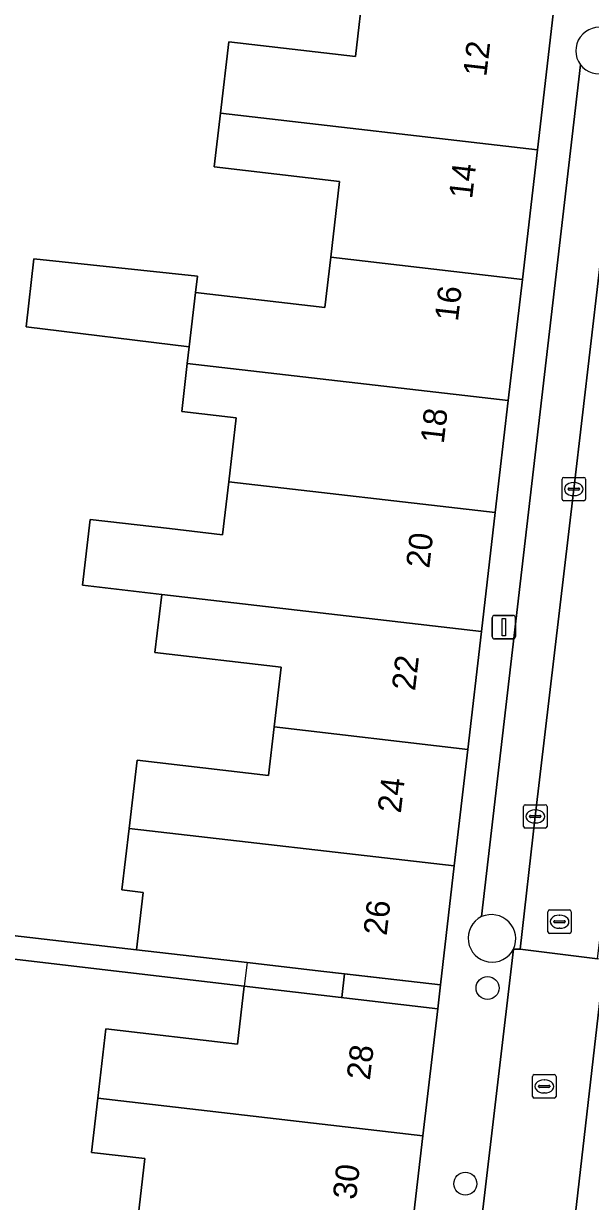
# Model space of a CAD drawing. Extents: x 161692 to 162379, y 380760 to 381678.
# Drawn here: x 162193.8 to 162217.9, y 381045.7 to 381095.9 of the extents above; entities that cross this region are included whole.
import ezdxf

# ---------------------------------------------------------------- set-up
doc = ezdxf.new("R2010")
doc.units = 0
for name, color, linetype in [('IMGEO_Boom', 7, 'Continuous'), ('IMGEO_Erf', 7, 'Continuous'), ('IMGEO_Groenvoorziening', 7, 'Continuous'), ('IMGEO_Kolk', 7, 'Continuous'), ('IMGEO_Lichtmast', 7, 'Continuous'), ('IMGEO_Pand', 7, 'Continuous'), ('IMGEO_Pand_nummerreeks', 7, 'Continuous'), ('IMGEO_Pand_overbouw', 7, 'Continuous'), ('IMGEO_Parkeervlak_open', 7, 'Continuous'), ('IMGEO_Rijbaan_lokaal_open', 7, 'Continuous'), ('IMGEO_Rioolput', 7, 'Continuous'), ('IMGEO_Voetpad_open', 7, 'Continuous')]:
    doc.layers.add(name, color=color, linetype=linetype)

msp = doc.modelspace()

# ---------------------------------------------------------------- linework, layer by layer
at = {"layer": 'IMGEO_Boom'}
for centre in [(162213.534, 381054.817), (162212.588, 381046.475)]:
    msp.add_circle(centre, 0.489, dxfattribs=at)
at = {"layer": 'IMGEO_Erf'}
for points in [[(162184.803, 381058.031), (162198.579, 381056.448), (162198.862, 381058.895), (162197.96, 381059), (162198.264, 381061.622), (162198.601, 381064.525), (162204.205, 381063.875), (162204.445, 381065.945), (162204.74, 381068.489), (162199.364, 381069.112), (162199.653, 381071.598), (162196.275, 381071.99), (162196.6, 381074.793), (162199.978, 381074.401), (162202.249, 381074.137), (162202.512, 381076.4), (162202.827, 381079.118), (162200.505, 381079.388), (162200.743, 381081.44), (162200.825, 381082.144), (162193.874, 381083.004), (162194.211, 381085.904), (162201.172, 381085.157), (162201.095, 381084.468), (162206.603, 381083.829), (162206.851, 381085.964), (162207.226, 381089.197), (162201.889, 381089.816), (162202.156, 381092.116), (162202.508, 381095.156), (162207.91, 381094.53), (162208.27, 381097.634)], [(162192.017, 381033.036), (162194.963, 381032.694), (162200.356, 381032.068), (162200.595, 381034.13), (162197.738, 381034.461), (162198.066, 381037.297), (162195.638, 381037.579), (162195.885, 381039.709), (162196.276, 381043.078), (162198.39, 381042.833), (162198.593, 381044.584), (162198.937, 381047.547), (162196.665, 381047.811), (162196.933, 381050.121), (162197.276, 381053.072), (162202.884, 381052.421), (162203.171, 381054.889), (162187.312, 381056.762)]]:
    msp.add_lwpolyline(points, dxfattribs=at)
at = {"layer": 'IMGEO_Groenvoorziening'}
for centre, radius, start, end in [((162218.291, 381094.77), 0.999, 358.3478, 217.0604), ((162218.281, 381094.8), 1.009, 218.7407, 356.6676), ((162213.729, 381056.941), 1.023, 116.1479, 332.9754), ((162213.696, 381056.909), 1.038, 335.3799, 113.7434)]:
    msp.add_arc(centre, radius, start, end, dxfattribs=at)
at = {"layer": 'IMGEO_Kolk'}
for p, q in [((162216.782, 381076.584), (162217.634, 381076.584)), ((162216.707, 381075.658), (162216.707, 381076.51)), ((162216.966, 381076.078), (162216.966, 381076.09)), ((162217.404, 381076.041), (162217.006, 381076.041)), ((162217.009, 381076.127), (162217.407, 381076.127)), ((162217.195, 381076.364), (162217.22, 381076.364)), ((162217.45, 381076.09), (162217.45, 381076.078)), ((162217.708, 381076.51), (162217.708, 381075.658)), ((162217.634, 381075.584), (162216.782, 381075.584)), ((162217.218, 381075.804), (162217.193, 381075.804)), ((162215.066, 381061.705), (162215.066, 381062.557)), ((162215.141, 381062.631), (162215.993, 381062.631)), ((162216.067, 381062.557), (162216.067, 381061.705)), ((162215.325, 381062.125), (162215.325, 381062.137)), ((162215.763, 381062.088), (162215.365, 381062.088)), ((162215.368, 381062.174), (162215.766, 381062.174)), ((162215.554, 381062.411), (162215.579, 381062.411)), ((162215.809, 381062.137), (162215.809, 381062.125)), ((162215.993, 381061.631), (162215.141, 381061.631)), ((162215.577, 381061.851), (162215.552, 381061.851)), ((162215.452, 381050.197), (162215.452, 381051.049)), ((162215.527, 381051.123), (162216.379, 381051.123)), ((162216.453, 381051.049), (162216.453, 381050.197)), ((162215.711, 381050.617), (162215.711, 381050.629)), ((162216.149, 381050.58), (162215.751, 381050.58)), ((162215.754, 381050.666), (162216.152, 381050.666)), ((162215.94, 381050.903), (162215.965, 381050.903)), ((162216.195, 381050.629), (162216.195, 381050.617)), ((162216.379, 381050.123), (162215.527, 381050.123)), ((162215.963, 381050.343), (162215.938, 381050.343))]:
    msp.add_line(p, q, dxfattribs=at)
for points in [[(162216.782, 381076.584), (162217.634, 381076.584)], [(162216.707, 381075.658), (162216.707, 381076.51)], [(162217.708, 381076.51), (162217.708, 381075.658)], [(162217.634, 381075.584), (162216.782, 381075.584)], [(162215.066, 381061.705), (162215.066, 381062.557)], [(162215.141, 381062.631), (162215.993, 381062.631)], [(162216.067, 381062.557), (162216.067, 381061.705)], [(162215.993, 381061.631), (162215.141, 381061.631)], [(162215.452, 381050.197), (162215.452, 381051.049)], [(162215.527, 381051.123), (162216.379, 381051.123)], [(162216.453, 381051.049), (162216.453, 381050.197)], [(162216.379, 381050.123), (162215.527, 381050.123)]]:
    msp.add_lwpolyline(points, dxfattribs=at)
for centre, radius, start, end in [((162216.784, 381076.508), 0.0765, 91.552, 178.448), ((162216.784, 381076.508), 0.0765, 91.552, 178.448), ((162217.632, 381076.508), 0.0765, 1.552, 88.448), ((162217.632, 381076.508), 0.0765, 1.552, 88.448), ((162217.006, 381076.087), 0.0403, 85.8775, 175.7526), ((162217.003, 381076.077), 0.0366, 178.938, 274.7102), ((162217.407, 381076.084), 0.043, 264.8664, 352.4533), ((162217.411, 381076.089), 0.0386, 1.7309, 96.639), ((162216.784, 381075.66), 0.0765, 181.552, 268.448), ((162216.784, 381075.66), 0.0765, 181.552, 268.448), ((162217.632, 381075.66), 0.0765, 271.552, 358.448), ((162217.632, 381075.66), 0.0765, 271.552, 358.448), ((162215.143, 381062.555), 0.0765, 91.552, 178.448), ((162215.143, 381062.555), 0.0765, 91.552, 178.448), ((162215.991, 381062.555), 0.0765, 1.552, 88.448), ((162215.991, 381062.555), 0.0765, 1.552, 88.448), ((162215.365, 381062.134), 0.0403, 85.8775, 175.7526), ((162215.362, 381062.124), 0.0366, 178.938, 274.7102), ((162215.766, 381062.131), 0.043, 264.8664, 352.4533), ((162215.77, 381062.136), 0.0386, 1.7309, 96.639), ((162215.143, 381061.707), 0.0765, 181.552, 268.448), ((162215.143, 381061.707), 0.0765, 181.552, 268.448), ((162215.991, 381061.707), 0.0765, 271.552, 358.448), ((162215.991, 381061.707), 0.0765, 271.552, 358.448), ((162215.529, 381051.047), 0.0765, 91.552, 178.448), ((162215.529, 381051.047), 0.0765, 91.552, 178.448), ((162216.377, 381051.047), 0.0765, 1.552, 88.448), ((162216.377, 381051.047), 0.0765, 1.552, 88.448), ((162215.751, 381050.626), 0.0403, 85.8775, 175.7526), ((162215.748, 381050.616), 0.0366, 178.938, 274.7102), ((162216.152, 381050.623), 0.043, 264.8664, 352.4533), ((162216.156, 381050.628), 0.0386, 1.7309, 96.639), ((162215.529, 381050.199), 0.0765, 181.552, 268.448), ((162215.529, 381050.199), 0.0765, 181.552, 268.448), ((162216.377, 381050.199), 0.0765, 271.552, 358.448), ((162216.377, 381050.199), 0.0765, 271.552, 358.448)]:
    msp.add_arc(centre, radius, start, end, dxfattribs=at)
for centre, major_axis, ratio, start_param, end_param in [((162217.194, 381076.084), (-0.387, 0.002), 0.722429, 4.712389, 7.853982), ((162217.219, 381076.084), (-0.39, 0.002), 0.717154, 1.570796, 4.712389), ((162215.553, 381062.131), (-0.387, 0.002), 0.722429, 4.712389, 7.853982), ((162215.578, 381062.131), (-0.39, 0.002), 0.717154, 1.570796, 4.712389), ((162215.939, 381050.623), (-0.387, 0.002), 0.722429, 4.712389, 7.853982), ((162215.964, 381050.623), (-0.39, 0.002), 0.717154, 1.570796, 4.712389)]:
    msp.add_ellipse(centre, major_axis=major_axis, ratio=ratio, start_param=start_param, end_param=end_param, dxfattribs=at)
at = {"layer": 'IMGEO_Lichtmast'}
for p, q in [((162213.735, 381069.799), (162213.735, 381070.599)), ((162213.735, 381070.599), (162213.735, 381069.799)), ((162213.835, 381070.699), (162214.625, 381070.699)), ((162214.625, 381070.699), (162213.835, 381070.699)), ((162214.725, 381070.599), (162214.725, 381069.799)), ((162214.725, 381069.799), (162214.725, 381070.599)), ((162214.625, 381069.699), (162213.835, 381069.699)), ((162213.835, 381069.699), (162214.625, 381069.699))]:
    msp.add_line(p, q, dxfattribs=at)
msp.add_lwpolyline([(162214.155, 381070.574), (162214.305, 381070.574), (162214.305, 381069.824), (162214.155, 381069.824), (162214.155, 381070.574)], dxfattribs=at)
for centre, start, end in [((162213.835, 381070.599), 90, 180), ((162213.835, 381070.599), 90, 180), ((162214.625, 381070.599), 0, 90), ((162214.625, 381070.599), 360, 90), ((162213.835, 381069.799), 180, 270), ((162213.835, 381069.799), 180, 270), ((162214.625, 381069.799), 270, 0), ((162214.625, 381069.799), 270, 0)]:
    msp.add_arc(centre, 0.1, start, end, dxfattribs=at)
at = {"layer": 'IMGEO_Pand'}
for points in [[(162215.66, 381090.553), (162216.372, 381096.694), (162211.406, 381097.271), (162208.27, 381097.634), (162207.91, 381094.53), (162202.508, 381095.156), (162202.156, 381092.116)], [(162215.66, 381090.553), (162202.156, 381092.116), (162201.889, 381089.816), (162207.226, 381089.197), (162206.851, 381085.964), (162215.018, 381085.019)], [(162201.095, 381084.468), (162201.172, 381085.157), (162194.211, 381085.904), (162193.874, 381083.004), (162200.825, 381082.144)], [(162215.018, 381085.019), (162206.851, 381085.964), (162206.603, 381083.829), (162201.095, 381084.468), (162200.825, 381082.144), (162200.743, 381081.44), (162214.419, 381079.858)], [(162214.419, 381079.858), (162200.743, 381081.44), (162200.505, 381079.388), (162202.827, 381079.118), (162202.512, 381076.4), (162213.865, 381075.086)], [(162202.512, 381076.4), (162202.249, 381074.137), (162199.978, 381074.401), (162196.6, 381074.793), (162196.275, 381071.99), (162199.653, 381071.598), (162213.278, 381070.021), (162213.865, 381075.086)], [(162213.278, 381070.021), (162199.653, 381071.598), (162199.364, 381069.112), (162204.74, 381068.489), (162204.445, 381065.945), (162212.694, 381064.99)], [(162204.445, 381065.945), (162204.205, 381063.875), (162198.601, 381064.525), (162198.264, 381061.622), (162212.117, 381060.019), (162212.694, 381064.99)], [(162212.117, 381060.019), (162198.264, 381061.622), (162197.96, 381059), (162198.862, 381058.895), (162198.579, 381056.448), (162203.289, 381055.903), (162206.563, 381055.524), (162211.529, 381054.948)], [(162210.784, 381048.518), (162211.412, 381053.934), (162206.446, 381054.509), (162203.171, 381054.889), (162202.884, 381052.421), (162197.276, 381053.072), (162196.933, 381050.121)], [(162198.593, 381044.584), (162201.83, 381044.21), (162210.172, 381043.245), (162210.784, 381048.518), (162196.933, 381050.121), (162196.665, 381047.811), (162198.937, 381047.547)]]:
    msp.add_lwpolyline(points, close=True, dxfattribs=at)
at = {"layer": 'IMGEO_Pand_overbouw'}
for points in [[(162203.289, 381055.903), (162203.171, 381054.889), (162206.446, 381054.509), (162207.32, 381054.408), (162207.437, 381055.423), (162206.563, 381055.524)], [(162207.437, 381055.423), (162207.32, 381054.408), (162211.412, 381053.934), (162211.529, 381054.948)]]:
    msp.add_lwpolyline(points, close=True, dxfattribs=at)
at = {"layer": 'IMGEO_Parkeervlak_open'}
for points in [[(162214.64, 381056.476), (162214.924, 381056.471), (162215.568, 381062.131), (162217.21, 381076.083), (162218.628, 381088.239), (162219.396, 381094.73), (162219.289, 381094.741)], [(162217.494, 381094.168), (162213.278, 381057.859)]]:
    msp.add_lwpolyline(points, dxfattribs=at)
for centre, radius, start, end in [((162218.281, 381094.8), 1.009, 218.7407, 356.6676), ((162213.696, 381056.909), 1.038, 335.3799, 113.7434)]:
    msp.add_arc(centre, radius, start, end, dxfattribs=at)
at = {"layer": 'IMGEO_Rijbaan_lokaal_open'}
for points in [[(162219.396, 381094.73), (162218.628, 381088.239), (162217.21, 381076.083), (162215.568, 381062.131), (162214.924, 381056.471), (162218.219, 381056.054), (162218.907, 381061.654), (162220.579, 381075.909), (162222.002, 381088.091), (162222.682, 381094.384)], [(162213.306, 381045.133), (162213.598, 381045.093), (162216.935, 381044.734), (162217.228, 381044.718), (162218.512, 381056.025), (162218.219, 381056.054), (162214.924, 381056.471), (162214.64, 381056.476)]]:
    msp.add_lwpolyline(points, close=True, dxfattribs=at)
at = {"layer": 'IMGEO_Rioolput'}
for p, q in [((162216.102, 381057.218), (162216.102, 381058.07)), ((162216.177, 381058.144), (162217.029, 381058.144)), ((162217.103, 381058.07), (162217.103, 381057.218)), ((162216.361, 381057.638), (162216.361, 381057.65)), ((162216.799, 381057.601), (162216.401, 381057.601)), ((162216.404, 381057.687), (162216.802, 381057.687)), ((162216.59, 381057.924), (162216.615, 381057.924)), ((162216.845, 381057.65), (162216.845, 381057.638)), ((162217.029, 381057.144), (162216.177, 381057.144)), ((162216.613, 381057.364), (162216.588, 381057.364))]:
    msp.add_line(p, q, dxfattribs=at)
for points in [[(162216.102, 381057.218), (162216.102, 381058.07)], [(162216.177, 381058.144), (162217.029, 381058.144)], [(162217.103, 381058.07), (162217.103, 381057.218)], [(162217.029, 381057.144), (162216.177, 381057.144)]]:
    msp.add_lwpolyline(points, dxfattribs=at)
for centre, radius, start, end in [((162216.179, 381058.068), 0.0765, 91.552, 178.448), ((162216.179, 381058.068), 0.0765, 91.552, 178.448), ((162217.027, 381058.068), 0.0765, 1.552, 88.448), ((162217.027, 381058.068), 0.0765, 1.552, 88.448), ((162216.401, 381057.647), 0.0403, 85.8775, 175.7526), ((162216.398, 381057.637), 0.0366, 178.938, 274.7102), ((162216.802, 381057.644), 0.043, 264.8664, 352.4533), ((162216.806, 381057.649), 0.0386, 1.7309, 96.639), ((162216.179, 381057.22), 0.0765, 181.552, 268.448), ((162216.179, 381057.22), 0.0765, 181.552, 268.448), ((162217.027, 381057.22), 0.0765, 271.552, 358.448), ((162217.027, 381057.22), 0.0765, 271.552, 358.448)]:
    msp.add_arc(centre, radius, start, end, dxfattribs=at)
for centre, major_axis, ratio, start_param, end_param in [((162216.589, 381057.644), (-0.387, 0.002), 0.722429, 4.712389, 7.853982), ((162216.614, 381057.644), (-0.39, 0.002), 0.717154, 1.570796, 4.712389)]:
    msp.add_ellipse(centre, major_axis=major_axis, ratio=ratio, start_param=start_param, end_param=end_param, dxfattribs=at)
at = {"layer": 'IMGEO_Voetpad_open'}
for points in [[(162216.372, 381096.694), (162215.66, 381090.553), (162215.018, 381085.019), (162214.419, 381079.858), (162213.865, 381075.086), (162213.278, 381070.021), (162212.694, 381064.99), (162212.117, 381060.019), (162211.529, 381054.948), (162211.412, 381053.934), (162210.784, 381048.518), (162210.172, 381043.245), (162209.578, 381038.124), (162209.002, 381033.157), (162208.396, 381027.939), (162207.802, 381022.815), (162207.22, 381017.802), (162206.622, 381012.644)], [(162213.278, 381057.859), (162217.494, 381094.168)], [(162187.312, 381056.762), (162203.171, 381054.889), (162206.446, 381054.509), (162211.412, 381053.934), (162211.529, 381054.948), (162206.563, 381055.524), (162203.289, 381055.903), (162198.579, 381056.448), (162184.803, 381058.031)], [(162213.212, 381044.48), (162213.306, 381045.133), (162214.64, 381056.476)], [(162218.512, 381056.025), (162217.228, 381044.718)]]:
    msp.add_lwpolyline(points, dxfattribs=at)
for centre, radius, start, end in [((162218.291, 381094.77), 0.999, 358.3478, 217.0604), ((162213.729, 381056.941), 1.023, 116.1479, 332.9754)]:
    msp.add_arc(centre, radius, start, end, dxfattribs=at)

# ---------------------------------------------------------------- texts
at = {"layer": 'IMGEO_Pand_nummerreeks'}
for s, rotation, p in [('12', 83.3826, (162213.481, 381093.642)), ('14', 83.3826, (162212.876, 381088.427)), ('16', 83.3825, (162212.271, 381083.209)), ('18', 83.3825, (162211.666, 381077.993)), ('20', 83.3826, (162211.05, 381072.684)), ('22', 83.3826, (162210.444, 381067.46)), ('24', 83.3826, (162209.838, 381062.245)), ('26', 83.3826, (162209.233, 381057.026)), ('28', 83.3828, (162208.519, 381050.86)), ('30', 83.3828, (162207.928, 381045.769))]:
    msp.add_text(s, height=1, rotation=rotation, dxfattribs=at).set_placement(p)

doc.saveas('drawing.dxf')
